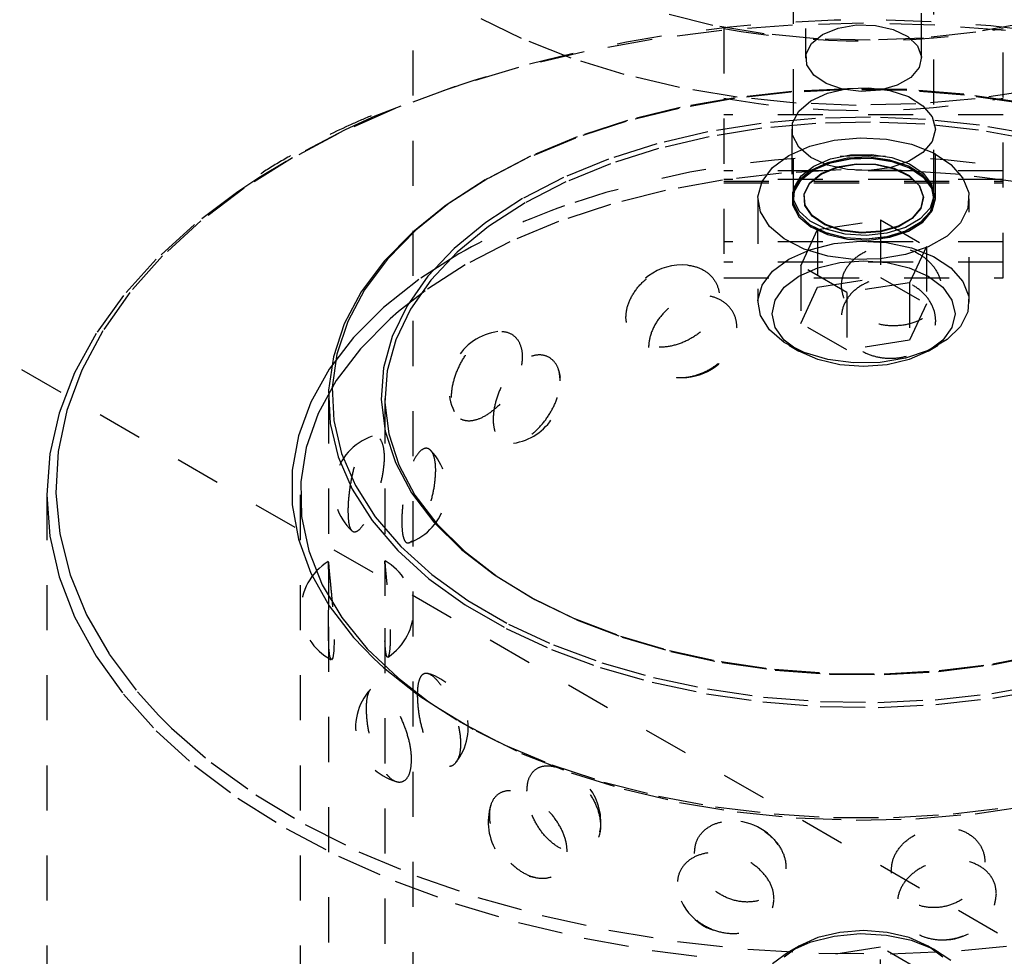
# Model space of a CAD drawing. Header units: inches. Extents: x 1907 to 2452, y -210 to -54.
# Tile 418 of 656: x 1995.92 to 1998.1, y -186.71 to -184.63. Entities that reach past the tile are written whole.
import ezdxf

# ---------------------------------------------------------------- set-up
doc = ezdxf.new("R2010")
doc.units = ezdxf.units.IN
doc.header["$LTSCALE"] = 0.5
doc.header["$MEASUREMENT"] = 0
doc.linetypes.add('HIDDEN', pattern=[0.225, 0.15, -0.075])
doc.layers.add('SID-M-H', color=4, linetype='HIDDEN')

msp = doc.modelspace()

# ---------------------------------------------------------------- linework, layer by layer
at = {"layer": 'SID-M-H'}
for p, q in [((2012.98429, -195.25915), (1991.78034, -183.01837)), ((1997.66225, -183.85281), (1997.66225, -184.71834)), ((1997.91925, -184.71834), (1997.91925, -183.85281)), ((1996.79075, -184.10164), (1996.79075, -188.99808)), ((1997.6345, -184.54258), (1997.6345, -185.02169)), ((1997.947, -185.02169), (1997.947, -184.54258)), ((1997.45648, -184.64572), (1997.34735, -184.61908)), ((1997.032, -184.67511), (1996.93071, -184.6253)), ((1997.79075, -184.64123), (1997.63278, -184.64521)), ((1997.94872, -184.64521), (1997.79075, -184.64123)), ((1998.1528, -184.63977), (1998.04001, -184.66071)), ((1997.47601, -184.65713), (1997.32164, -184.67689)), ((1997.57029, -184.66473), (1997.45648, -184.64572)), ((1997.63278, -184.64521), (1997.47601, -184.65713)), ((1997.48075, -184.65269), (1997.48075, -185.20579)), ((1997.69989, -184.66589), (1997.73431, -184.6517)), ((1997.73431, -184.6517), (1997.77486, -184.64473)), ((1997.77486, -184.64473), (1997.81712, -184.64574)), ((1997.81712, -184.64574), (1997.85653, -184.65462)), ((1997.85653, -184.65462), (1997.88881, -184.6704)), ((1998.04001, -184.66071), (1997.92372, -184.67381)), ((1998.10549, -184.65713), (1997.94872, -184.64521)), ((1998.10075, -185.20579), (1998.10075, -184.65269)), ((1997.14189, -184.71842), (1997.032, -184.67511)), ((1997.32164, -184.67689), (1997.17084, -184.70433)), ((1997.6872, -184.67583), (1997.57029, -184.66473)), ((1997.67531, -184.68576), (1997.69989, -184.66589)), ((1997.80557, -184.67887), (1997.6872, -184.67583)), ((1997.92372, -184.67381), (1997.80557, -184.67887)), ((1997.88881, -184.6704), (1997.91046, -184.69138)), ((1997.17084, -184.70433), (1997.02475, -184.73927)), ((1997.66324, -184.70917), (1997.67531, -184.68576)), ((1997.91046, -184.69138), (1997.91914, -184.71528)), ((1997.25913, -184.75474), (1997.14189, -184.71842)), ((1997.66498, -184.73357), (1997.66324, -184.70917)), ((1997.91914, -184.71528), (1997.91391, -184.73951)), ((1997.02475, -184.73927), (1996.8845, -184.78141)), ((1997.68036, -184.75632), (1997.66498, -184.73357)), ((1997.91391, -184.73951), (1997.89533, -184.76145)), ((1997.38239, -184.78366), (1997.25913, -184.75474)), ((1997.7077, -184.77495), (1997.68036, -184.75632)), ((1997.89533, -184.76145), (1997.86542, -184.77872)), ((1996.8845, -184.78141), (1996.75114, -184.83046)), ((1997.51028, -184.80486), (1997.38239, -184.78366)), ((1997.6315, -184.79235), (1997.50606, -184.80625)), ((1997.75859, -184.78825), (1997.63044, -184.79428)), ((1997.75881, -184.78637), (1997.6315, -184.79235)), ((1997.74404, -184.78745), (1997.7077, -184.77495)), ((1997.711, -184.79619), (1997.75526, -184.78617)), ((1997.78544, -184.79246), (1997.74404, -184.78745)), ((1997.75526, -184.78617), (1997.80267, -184.78412)), ((1997.88713, -184.79026), (1997.75859, -184.78825)), ((1997.88649, -184.78836), (1997.75881, -184.78637)), ((1997.82742, -184.78944), (1997.78544, -184.79246)), ((1997.80267, -184.78412), (1997.84902, -184.79022)), ((1997.86542, -184.77872), (1997.82742, -184.78944)), ((1997.84902, -184.79022), (1997.8902, -184.80395)), ((1998.01305, -184.79832), (1997.88649, -184.78836)), ((1998.01453, -184.80028), (1997.88713, -184.79026)), ((1998.16751, -184.7897), (1998.03869, -184.80892)), ((1997.50416, -184.80826), (1997.38125, -184.83005)), ((1997.50606, -184.80625), (1997.38396, -184.82789)), ((1997.63044, -184.79428), (1997.50416, -184.80826)), ((1997.64135, -184.81808), (1997.51028, -184.80486)), ((1997.64705, -184.83598), (1997.67383, -184.81331)), ((1997.67383, -184.81331), (1997.711, -184.79619)), ((1997.8902, -184.80395), (1997.92254, -184.82407)), ((1998.03869, -184.80892), (1997.90706, -184.82012)), ((1998.137, -184.81611), (1998.01305, -184.79832)), ((1998.13931, -184.8182), (1998.01453, -184.80028)), ((1996.75114, -184.83046), (1996.6257, -184.88603)), ((1997.38125, -184.83005), (1997.26313, -184.85938)), ((1997.38396, -184.82789), (1997.26663, -184.85703)), ((1997.63303, -184.86221), (1997.64705, -184.83598)), ((1997.77411, -184.82319), (1997.64135, -184.81808)), ((1997.90706, -184.82012), (1997.77411, -184.82319)), ((1997.92254, -184.82407), (1997.94316, -184.8488)), ((1996.706, -184.84744), (1996.64024, -184.87772)), ((1997.26313, -184.85938), (1997.1512, -184.89591)), ((1997.26663, -184.85703), (1997.15544, -184.89332)), ((1998.10075, -184.84419), (1997.48075, -184.84419)), ((1997.68393, -184.85227), (1997.56323, -184.86331)), ((1997.80603, -184.84925), (1997.68393, -184.85227)), ((1997.92794, -184.85428), (1997.80603, -184.84925)), ((1998.04805, -184.8673), (1997.92794, -184.85428)), ((1997.94316, -184.8488), (1997.95025, -184.87594)), ((1996.64024, -184.87772), (1996.52326, -184.93953)), ((1997.56323, -184.86331), (1997.44548, -184.88222)), ((1997.5649, -184.87418), (1997.44802, -184.89295)), ((1997.68472, -184.86322), (1997.5649, -184.87418)), ((1997.63125, -184.87594), (1997.63125, -185.03026)), ((1997.63303, -184.88966), (1997.63303, -184.86221)), ((1997.80592, -184.86022), (1997.68472, -184.86322)), ((1997.92693, -184.86522), (1997.80592, -184.86022)), ((1998.04616, -184.87815), (1997.92693, -184.86522)), ((1997.95025, -184.87594), (1997.94316, -184.90308)), ((1997.95025, -185.03026), (1997.95025, -184.87594)), ((1998.16206, -184.89883), (1998.04616, -184.87815)), ((1998.16481, -184.88815), (1998.04805, -184.8673)), ((1996.6257, -184.88603), (1996.50912, -184.9477)), ((1997.1512, -184.89591), (1997.04677, -184.93922)), ((1997.15544, -184.89332), (1997.0517, -184.93633)), ((1997.44548, -184.88222), (1997.33224, -184.90875)), ((1997.44802, -184.89295), (1997.33562, -184.91929)), ((1997.64705, -184.91589), (1997.63303, -184.88966)), ((1997.67144, -184.9138), (1997.72536, -184.90033)), ((1997.72536, -184.90033), (1997.78339, -184.89503)), ((1997.78339, -184.89503), (1997.84188, -184.89822)), ((1997.84188, -184.89822), (1997.89715, -184.90971)), ((1997.94316, -184.90308), (1997.92254, -184.9278)), ((1997.33224, -184.90875), (1997.22498, -184.94256)), ((1997.33562, -184.91929), (1997.22914, -184.95285)), ((1997.62502, -184.93459), (1997.67144, -184.9138)), ((1997.67383, -184.93856), (1997.64705, -184.91589)), ((1997.89715, -184.90971), (1997.94574, -184.92877)), ((1996.52326, -184.93953), (1996.4162, -185.00706)), ((1997.04677, -184.93922), (1996.95106, -184.98879)), ((1997.0517, -184.93633), (1996.95663, -184.98557)), ((1997.22498, -184.94256), (1997.12509, -184.98321)), ((1997.58901, -184.96139), (1997.62502, -184.93459)), ((1997.711, -184.95568), (1997.67383, -184.93856)), ((1997.68026, -184.95791), (1997.71774, -184.94194)), ((1997.75526, -184.94049), (1997.711, -184.95052)), ((1997.71774, -184.94194), (1997.7617, -184.93306)), ((1997.71774, -184.95019), (1997.7617, -184.94131)), ((1997.71774, -184.95051), (1997.7617, -184.94163)), ((1997.80267, -184.93844), (1997.75526, -184.94049)), ((1997.7617, -184.93306), (1997.80824, -184.93206)), ((1997.7617, -184.94131), (1997.80824, -184.94031)), ((1997.7617, -184.94163), (1997.80824, -184.94063)), ((1997.84902, -184.94455), (1997.80267, -184.93844)), ((1997.80824, -184.93206), (1997.85323, -184.93902)), ((1997.80824, -184.94031), (1997.85323, -184.94727)), ((1997.80824, -184.94063), (1997.85323, -184.94759)), ((1997.8902, -184.95827), (1997.84902, -184.94455)), ((1997.85323, -184.93902), (1997.89267, -184.95332)), ((1997.92254, -184.9278), (1997.8902, -184.94792)), ((1997.94574, -184.92877), (1997.9846, -184.95421)), ((1996.50912, -184.9477), (1996.44863, -184.98435)), ((1997.22914, -184.95285), (1997.12999, -184.9932)), ((1998.10075, -184.96831), (1997.48075, -184.96831)), ((1997.56568, -184.99251), (1997.58901, -184.96139)), ((1997.74084, -184.96653), (1997.60837, -184.97368)), ((1997.67383, -184.96763), (1997.64705, -184.99031)), ((1997.65261, -184.97954), (1997.68026, -184.95791)), ((1997.65261, -184.98779), (1997.68026, -184.96616)), ((1997.65261, -184.98811), (1997.68026, -184.96648)), ((1997.711, -184.95052), (1997.67383, -184.96763)), ((1997.68026, -184.96616), (1997.71774, -184.95019)), ((1997.68026, -184.96648), (1997.71774, -184.95051)), ((1997.69673, -184.97566), (1997.73235, -184.96098)), ((1997.69692, -184.97453), (1997.73247, -184.95987)), ((1997.75526, -184.9657), (1997.711, -184.95568)), ((1997.73235, -184.96098), (1997.7743, -184.95377)), ((1997.73247, -184.95987), (1997.77434, -184.95268)), ((1997.87389, -184.96755), (1997.74084, -184.96653)), ((1997.80267, -184.96776), (1997.75526, -184.9657)), ((1997.7743, -184.95377), (1997.81804, -184.95481)), ((1997.77434, -184.95268), (1997.81798, -184.95372)), ((1997.84902, -184.96165), (1997.80267, -184.96776)), ((1997.81798, -184.95372), (1997.85868, -184.96289)), ((1997.81804, -184.95481), (1997.85881, -184.964)), ((1997.8902, -184.94792), (1997.84902, -184.96165)), ((1997.85323, -184.94727), (1997.89267, -184.96157)), ((1997.85323, -184.94759), (1997.89267, -184.96189)), ((1997.85868, -184.96289), (1997.89201, -184.97918)), ((1997.85881, -184.964), (1997.89221, -184.98033)), ((1998.00599, -184.97673), (1997.87389, -184.96755)), ((1997.92254, -184.97839), (1997.8902, -184.95827)), ((1997.89267, -184.95332), (1997.92305, -184.9737)), ((1997.89267, -184.96157), (1997.92305, -184.98195)), ((1997.89267, -184.96189), (1997.92305, -184.98227)), ((1997.9846, -184.95421), (1998.01127, -184.98443)), ((1996.44863, -184.98435), (1996.40229, -185.015)), ((1996.95106, -184.98879), (1996.8652, -185.04404)), ((1996.95663, -184.98557), (1996.87133, -185.04046)), ((1997.12509, -184.98321), (1997.03388, -185.03017)), ((1997.47795, -184.98891), (1997.35109, -185.01207)), ((1997.60837, -184.97368), (1997.47795, -184.98891)), ((1998.10075, -184.98749), (1997.48075, -184.98749)), ((1997.64705, -184.99031), (1997.63303, -185.01654)), ((1997.63722, -185.00492), (1997.65261, -184.97954)), ((1997.63722, -185.01317), (1997.65261, -184.98779)), ((1997.63722, -185.01349), (1997.65261, -184.98811)), ((1997.67129, -184.99623), (1997.69673, -184.97566)), ((1997.67154, -184.99505), (1997.69692, -184.97453)), ((1997.89201, -184.97918), (1997.91437, -185.00085)), ((1997.89221, -184.98033), (1997.91462, -185.00204)), ((1997.94316, -185.00312), (1997.92254, -184.97839)), ((1997.92305, -184.9737), (1997.94168, -184.99835)), ((1997.92305, -184.98195), (1997.94168, -185.00659)), ((1997.92305, -184.98227), (1997.94168, -185.00692)), ((1998.13565, -184.99397), (1998.00599, -184.97673)), ((1998.01127, -184.98443), (1998.02408, -185.01753)), ((1996.4162, -185.00706), (1996.3199, -185.07979)), ((1997.12999, -184.9932), (1997.03945, -185.03981)), ((1997.35109, -185.01207), (1997.2292, -185.04287)), ((1997.48075, -184.99168), (1998.10075, -184.99168)), ((1997.48075, -184.99489), (1998.10075, -184.99489)), ((1997.55649, -185.02601), (1997.56568, -184.99251)), ((1997.63548, -185.03179), (1997.63722, -185.00492)), ((1997.65881, -185.02045), (1997.67129, -184.99623)), ((1997.65907, -185.01922), (1997.67154, -184.99505)), ((1997.91437, -185.00085), (1997.92333, -185.02553)), ((1997.91462, -185.00204), (1997.9236, -185.02677)), ((1997.94168, -184.99835), (1997.94689, -185.02507)), ((1997.94168, -185.00659), (1997.94689, -185.03331)), ((1997.94168, -185.00692), (1997.94689, -185.03363)), ((1997.95025, -185.03026), (1997.94316, -185.00312)), ((1996.40229, -185.015), (1996.30604, -185.08741)), ((1997.03388, -185.03017), (1996.95254, -185.08282)), ((1997.55638, -185.03026), (1997.55638, -185.25991)), ((1997.56202, -185.05978), (1997.55649, -185.02601)), ((1997.63303, -185.01654), (1997.63303, -185.04399)), ((1997.6345, -185.02994), (1997.6345, -185.03026)), ((1997.63548, -185.04004), (1997.63722, -185.01317)), ((1997.63548, -185.04036), (1997.63722, -185.01349)), ((1997.64754, -185.05776), (1997.63548, -185.03179)), ((1997.66061, -185.04569), (1997.65881, -185.02045)), ((1997.66088, -185.04441), (1997.65907, -185.01922)), ((1997.92333, -185.02553), (1997.91793, -185.05055)), ((1997.9236, -185.02677), (1997.91819, -185.05184)), ((1997.94689, -185.02507), (1997.93823, -185.05148)), ((1997.94689, -185.03331), (1997.93823, -185.05973)), ((1997.94689, -185.03363), (1997.93823, -185.06005)), ((1997.94316, -185.0574), (1997.95025, -185.03026)), ((1997.947, -185.03026), (1997.947, -185.02994)), ((1998.02408, -185.01753), (1998.02224, -185.05143)), ((1998.02513, -185.25991), (1998.02513, -185.03026)), ((1996.8652, -185.04404), (1996.79018, -185.10433)), ((1996.87133, -185.04046), (1996.79682, -185.10034)), ((1997.03945, -185.03981), (1996.9587, -185.09208)), ((1997.2292, -185.04287), (1997.11368, -185.08098)), ((1997.63303, -185.04399), (1997.64705, -185.07021)), ((1997.64754, -185.06601), (1997.63548, -185.04004)), ((1997.64754, -185.06633), (1997.63548, -185.04036)), ((1997.67653, -185.06923), (1997.66061, -185.04569)), ((1997.67676, -185.06791), (1997.66088, -185.04441)), ((1997.91793, -185.05055), (1997.89874, -185.07321)), ((1997.91819, -185.05184), (1997.89896, -185.07454)), ((1997.93823, -185.05148), (1997.91647, -185.07526)), ((1998.02224, -185.05143), (1998.00585, -185.084)), ((1997.58192, -185.09169), (1997.56202, -185.05978)), ((1997.64705, -185.07021), (1997.67383, -185.09289)), ((1997.67232, -185.08053), (1997.64754, -185.05776)), ((1997.67232, -185.08878), (1997.64754, -185.06601)), ((1997.67232, -185.0891), (1997.64754, -185.06633)), ((1997.70481, -185.08851), (1997.67653, -185.06923)), ((1997.70499, -185.08715), (1997.67676, -185.06791)), ((1997.68869, -185.09893), (1997.82811, -185.07736)), ((1997.82811, -185.07736), (1997.82811, -185.20495)), ((1997.82811, -185.07736), (1997.93017, -185.13628)), ((1997.89874, -185.07321), (1997.86786, -185.09104)), ((1997.89896, -185.07454), (1997.86801, -185.09241)), ((1997.91647, -185.07526), (1997.88353, -185.09427)), ((1997.93823, -185.05973), (1997.91647, -185.0835)), ((1997.93823, -185.06005), (1997.91647, -185.08383)), ((1997.92254, -185.08213), (1997.94316, -185.0574)), ((1996.30604, -185.08741), (1996.22108, -185.1644)), ((1996.3199, -185.07979), (1996.23511, -185.15715)), ((1996.95254, -185.08282), (1996.88212, -185.14049)), ((1996.9587, -185.09208), (1996.88881, -185.14932)), ((1997.11368, -185.08098), (1997.00582, -185.12596)), ((1997.61494, -185.11974), (1997.58192, -185.09169)), ((1997.65133, -185.17941), (1997.68869, -185.09893)), ((1997.70762, -185.09807), (1997.67232, -185.08053)), ((1997.70762, -185.10632), (1997.67232, -185.08878)), ((1997.70762, -185.10664), (1997.67232, -185.0891)), ((1997.67383, -185.09289), (1997.711, -185.11)), ((1997.68869, -185.09893), (1997.68869, -185.22651)), ((1997.74242, -185.10145), (1997.70481, -185.08851)), ((1997.74251, -185.10006), (1997.70499, -185.08715)), ((1997.75031, -185.10882), (1997.70762, -185.09807)), ((1997.78527, -185.10523), (1997.74251, -185.10006)), ((1997.86786, -185.09104), (1997.82861, -185.10211)), ((1997.86801, -185.09241), (1997.82869, -185.10351)), ((1997.88353, -185.09427), (1997.84236, -185.10683)), ((1997.91647, -185.0835), (1997.88353, -185.10252)), ((1997.91647, -185.08383), (1997.88353, -185.10284)), ((1997.8902, -185.10225), (1997.92254, -185.08213)), ((1998.00585, -185.084), (1997.97594, -185.11319)), ((1996.79018, -185.10433), (1996.7269, -185.16894)), ((1996.79682, -185.10034), (1996.73396, -185.16453)), ((1997.65901, -185.14217), (1997.61494, -185.11974)), ((1997.75031, -185.11707), (1997.70762, -185.10632)), ((1997.75031, -185.11739), (1997.70762, -185.10664)), ((1997.711, -185.11), (1997.75526, -185.12003)), ((1997.78526, -185.10663), (1997.74242, -185.10145)), ((1997.79659, -185.11183), (1997.75031, -185.10882)), ((1997.79659, -185.12008), (1997.75031, -185.11707)), ((1997.79659, -185.1204), (1997.75031, -185.11739)), ((1997.75526, -185.12003), (1997.80267, -185.12208)), ((1997.82869, -185.10351), (1997.78526, -185.10663)), ((1997.82861, -185.10211), (1997.78527, -185.10523)), ((1997.84236, -185.10683), (1997.79659, -185.11183)), ((1997.84236, -185.11508), (1997.79659, -185.12008)), ((1997.84236, -185.1154), (1997.79659, -185.1204)), ((1997.80267, -185.12208), (1997.84902, -185.11597)), ((1997.88353, -185.10252), (1997.84236, -185.11508)), ((1997.88353, -185.10284), (1997.84236, -185.1154)), ((1997.84902, -185.11597), (1997.8902, -185.10225)), ((1997.97594, -185.11319), (1997.9344, -185.13717)), ((1996.88212, -185.14049), (1996.82355, -185.20241)), ((1997.00582, -185.12596), (1996.90687, -185.17731)), ((1998.10075, -185.1259), (1997.48075, -185.1259)), ((1997.62502, -185.16424), (1997.67144, -185.14345)), ((1997.71136, -185.15756), (1997.65901, -185.14217)), ((1997.67144, -185.14345), (1997.72536, -185.12998)), ((1997.72536, -185.12998), (1997.78339, -185.12468)), ((1997.78339, -185.12468), (1997.84188, -185.12787)), ((1997.84188, -185.12787), (1997.89715, -185.13936)), ((1997.9344, -185.13717), (1997.88383, -185.15444)), ((1997.93017, -185.13628), (1997.89281, -185.21677)), ((1997.89715, -185.13936), (1997.94574, -185.15842)), ((1997.93017, -185.13628), (1997.93017, -185.26386)), ((1996.22108, -185.1644), (1996.14807, -185.24537)), ((1996.23511, -185.15715), (1996.16249, -185.23853)), ((1996.73396, -185.16453), (1996.68348, -185.23227)), ((1996.89272, -185.15282), (1996.80377, -185.20985)), ((1996.88881, -185.14932), (1996.83067, -185.21079)), ((1997.58901, -185.19104), (1997.62502, -185.16424)), ((1997.76869, -185.16496), (1997.71136, -185.15756)), ((1997.82741, -185.1639), (1997.76869, -185.16496)), ((1997.88383, -185.15444), (1997.82741, -185.1639)), ((1997.94574, -185.15842), (1997.9846, -185.18386)), ((1996.7269, -185.16894), (1996.67609, -185.23713)), ((1996.90687, -185.17731), (1996.81792, -185.23444)), ((1998.10075, -185.17112), (1997.48075, -185.17112)), ((1997.64712, -185.20251), (1997.68919, -185.18388)), ((1997.75339, -185.23833), (1997.65133, -185.17941)), ((1997.65133, -185.17941), (1997.65133, -185.307)), ((1997.68919, -185.18388), (1997.73818, -185.17216)), ((1997.73818, -185.17216), (1997.79075, -185.16817)), ((1997.79075, -185.16817), (1997.84332, -185.17216)), ((1997.84332, -185.17216), (1997.89231, -185.18388)), ((1997.89231, -185.18388), (1997.93438, -185.20251)), ((1997.9846, -185.18386), (1998.01127, -185.21408)), ((1996.82355, -185.20241), (1996.77759, -185.26778)), ((1997.48075, -185.20579), (1998.10075, -185.20579)), ((1997.56568, -185.22217), (1997.58901, -185.19104)), ((1997.61484, -185.2268), (1997.64712, -185.20251)), ((1997.68869, -185.22651), (1997.82811, -185.20495)), ((1997.82811, -185.20495), (1997.93017, -185.26386)), ((1997.93438, -185.20251), (1997.96666, -185.2268)), ((1996.80377, -185.20985), (1996.72564, -185.27193)), ((1996.83067, -185.21079), (1996.78504, -185.27568)), ((1997.55649, -185.25566), (1997.56568, -185.22217)), ((1997.59455, -185.25508), (1997.61484, -185.2268)), ((1997.65133, -185.307), (1997.68869, -185.22651)), ((1997.89281, -185.21677), (1997.75339, -185.23833)), ((1997.89281, -185.21677), (1997.89281, -185.34435)), ((1997.96666, -185.2268), (1997.98695, -185.25508)), ((1998.01127, -185.21408), (1998.02408, -185.24718)), ((1996.14807, -185.24537), (1996.08756, -185.3297)), ((1996.16249, -185.23853), (1996.10262, -185.3233)), ((1996.67609, -185.23713), (1996.63835, -185.30809)), ((1996.68348, -185.23227), (1996.64599, -185.30275)), ((1996.81792, -185.23444), (1996.75861, -185.28051)), ((1997.75339, -185.23833), (1997.75339, -185.36592)), ((1998.02408, -185.24718), (1998.02224, -185.28108)), ((1996.72564, -185.27193), (1996.65917, -185.33839)), ((1996.77759, -185.26778), (1996.74484, -185.33575)), ((1997.56202, -185.28943), (1997.55649, -185.25566)), ((1997.58763, -185.28543), (1997.59455, -185.25508)), ((1997.93017, -185.26386), (1997.89281, -185.34435)), ((1997.98695, -185.25508), (1997.99388, -185.28543)), ((1996.74, -185.2967), (1996.67399, -185.36339)), ((1996.75861, -185.28051), (1996.74, -185.2967)), ((1996.78504, -185.27568), (1996.75253, -185.34315)), ((1997.58192, -185.32134), (1997.56202, -185.28943)), ((1997.59455, -185.31578), (1997.58763, -185.28543)), ((1997.99388, -185.28543), (1997.98695, -185.31578)), ((1998.02224, -185.28108), (1998.00585, -185.31365)), ((1996.63835, -185.30809), (1996.61412, -185.38098)), ((1996.64599, -185.30275), (1996.62192, -185.37517)), ((1997.61484, -185.34406), (1997.59455, -185.31578)), ((1997.75339, -185.36592), (1997.65133, -185.307)), ((1997.98695, -185.31578), (1997.96666, -185.34406)), ((1998.00585, -185.31365), (1997.97594, -185.34284)), ((1996.08756, -185.3297), (1996.04001, -185.41675)), ((1996.10262, -185.3233), (1996.05595, -185.41079)), ((1996.65917, -185.33839), (1996.6051, -185.4085)), ((1996.74484, -185.33575), (1996.72572, -185.40544)), ((1997.61494, -185.34939), (1997.58192, -185.32134)), ((1996.75253, -185.34315), (1996.73355, -185.41232)), ((1997.64712, -185.36835), (1997.61484, -185.34406)), ((1997.65901, -185.37182), (1997.61494, -185.34939)), ((1997.62499, -185.35557), (1997.6471, -185.36833)), ((1997.89281, -185.34435), (1997.75339, -185.36592)), ((1997.96666, -185.34406), (1997.93438, -185.36835)), ((1997.97594, -185.34284), (1997.9344, -185.36682)), ((1997.9344, -185.36833), (1997.95651, -185.35557)), ((1996.61412, -185.38098), (1996.60369, -185.45497)), ((1996.62192, -185.37517), (1996.61156, -185.44866)), ((1996.67399, -185.36339), (1996.62062, -185.43375)), ((1997.68919, -185.38698), (1997.64712, -185.36835)), ((1997.71136, -185.38722), (1997.65901, -185.37182)), ((1997.88383, -185.38409), (1997.82741, -185.39355)), ((1997.9344, -185.36682), (1997.88383, -185.38409)), ((1997.93438, -185.36835), (1997.89231, -185.38698)), ((1996.72572, -185.40544), (1996.72049, -185.47592)), ((1997.73818, -185.3987), (1997.68919, -185.38698)), ((1997.76869, -185.39462), (1997.71136, -185.38722)), ((1997.79075, -185.40269), (1997.73818, -185.3987)), ((1997.82741, -185.39355), (1997.76869, -185.39462)), ((1997.84332, -185.3987), (1997.79075, -185.40269)), ((1997.89231, -185.38698), (1997.84332, -185.3987)), ((1996.04001, -185.41675), (1996.00579, -185.50587)), ((1996.05595, -185.41079), (1996.02287, -185.50032)), ((1996.6051, -185.4085), (1996.56402, -185.48148)), ((1996.73355, -185.41232), (1996.72836, -185.48229)), ((1996.62062, -185.43375), (1996.58052, -185.50699)), ((1996.61156, -185.44866), (1996.61502, -185.52237)), ((1996.60369, -185.45497), (1996.60717, -185.52917)), ((1996.56402, -185.48148), (1996.53639, -185.55654)), ((1996.60325, -185.47353), (1996.60325, -185.83641)), ((1996.72049, -185.47592), (1996.7292, -185.5463)), ((1996.72825, -185.47353), (1996.72825, -185.83478)), ((1996.72836, -185.48229), (1996.73701, -185.55214)), ((1996.00579, -185.50587), (1995.98515, -185.59637)), ((1996.02287, -185.50032), (1996.00362, -185.59119)), ((1996.58052, -185.50699), (1996.55413, -185.58228)), ((1996.60717, -185.52917), (1996.62453, -185.60271)), ((1996.61502, -185.52237), (1996.63226, -185.59543)), ((1996.53639, -185.55654), (1996.52249, -185.63286)), ((1996.7292, -185.5463), (1996.75176, -185.61564)), ((1996.73701, -185.55214), (1996.7594, -185.62097)), ((1995.98515, -185.59637), (1995.97825, -185.68757)), ((1996.00362, -185.59119), (1995.99836, -185.68268)), ((1996.55413, -185.58228), (1996.54175, -185.65876)), ((1996.63226, -185.59543), (1996.66308, -185.66698)), ((1996.62453, -185.60271), (1996.65556, -185.67475)), ((1996.75176, -185.61564), (1996.78786, -185.68304)), ((1996.7594, -185.62097), (1996.79524, -185.68788)), ((1996.52249, -185.63286), (1996.52249, -185.70961)), ((1996.54175, -185.65876), (1996.54352, -185.73556)), ((1996.66308, -185.66698), (1996.70713, -185.7362)), ((1995.97825, -185.68757), (1995.97825, -188.06084)), ((1995.97825, -185.68757), (1995.98515, -185.77876)), ((1995.99836, -185.68268), (1996.00713, -185.77409)), ((1996.54075, -185.68757), (1996.54075, -190.09485)), ((1996.65556, -185.67475), (1996.6999, -185.74442)), ((1996.78786, -185.68304), (1996.83704, -185.74763)), ((1996.79524, -185.68788), (1996.84406, -185.75199)), ((1996.52249, -185.70961), (1996.53639, -185.78593)), ((1996.54352, -185.73556), (1996.55942, -185.81182)), ((1996.6999, -185.74442), (1996.75703, -185.81092)), ((1996.70713, -185.7362), (1996.76388, -185.80225)), ((1996.83704, -185.74763), (1996.89865, -185.80856)), ((1996.84406, -185.75199), (1996.90521, -185.81248)), ((1996.00713, -185.77409), (1996.02985, -185.86469)), ((1995.98515, -185.77876), (1996.00579, -185.86926)), ((1996.53639, -185.78593), (1996.56402, -185.86099)), ((1996.55942, -185.81182), (1996.58927, -185.88667)), ((1996.75703, -185.81092), (1996.82628, -185.87346)), ((1996.76388, -185.80225), (1996.83267, -185.86438)), ((1996.89865, -185.80856), (1996.97189, -185.86504)), ((1996.90521, -185.81248), (1996.97791, -185.86854)), ((1996.60369, -185.84334), (1996.60328, -185.83538)), ((1996.02985, -185.86469), (1996.06636, -185.95377)), ((1996.56402, -185.86099), (1996.6051, -185.93397)), ((1996.60415, -185.862), (1996.60369, -185.84334)), ((1996.60424, -185.88972), (1996.60415, -185.862)), ((1996.83267, -185.86438), (1996.91269, -185.92185)), ((1996.00579, -185.86926), (1996.04001, -185.95838)), ((1996.58927, -185.88667), (1996.63274, -185.95927)), ((1996.82628, -185.87346), (1996.90683, -185.93132)), ((1996.97189, -185.86504), (1997.0558, -185.91633)), ((1996.97791, -185.86854), (1997.06121, -185.91945)), ((1996.60387, -185.92407), (1996.60424, -185.88972)), ((1996.60337, -185.96141), (1996.60387, -185.92407)), ((1996.91269, -185.92185), (1997.00301, -185.97399)), ((1997.0558, -185.91633), (1997.1493, -185.96177)), ((1997.06121, -185.91945), (1997.15402, -185.96456)), ((1996.6051, -185.93397), (1996.65917, -186.00408)), ((1996.90683, -185.93132), (1996.99775, -185.9838)), ((1996.04001, -185.95838), (1996.08756, -186.04543)), ((1996.06636, -185.95377), (1996.11636, -186.04064)), ((1996.60334, -185.99705), (1996.60337, -185.96141)), ((1996.63274, -185.95927), (1996.68933, -186.02879)), ((1997.00301, -185.97399), (1997.10256, -186.02019)), ((1997.1493, -185.96177), (1997.25116, -186.00075)), ((1997.15402, -185.96456), (1997.25513, -186.00326)), ((1996.60325, -185.98024), (1996.60325, -189.39601)), ((1996.72825, -185.98315), (1996.72825, -189.39438)), ((1996.99775, -185.9838), (1997.09797, -186.03031)), ((1996.60437, -186.02635), (1996.60334, -185.99705)), ((1996.61589, -186.00831), (1996.61503, -186.03358)), ((1996.65917, -186.00408), (1996.70363, -186.05026)), ((1997.25116, -186.00075), (1997.36005, -186.03278)), ((1997.25513, -186.00326), (1997.36322, -186.03505)), ((1996.60661, -186.04577), (1996.60437, -186.02635)), ((1996.61503, -186.03358), (1996.61272, -186.04913)), ((1996.68933, -186.02879), (1996.7584, -186.09444)), ((1997.09797, -186.03031), (1997.20631, -186.07029)), ((1997.10256, -186.02019), (1997.21018, -186.0599)), ((1997.36005, -186.03278), (1997.47456, -186.05744)), ((1997.36322, -186.03505), (1997.47688, -186.05952)), ((1998.07761, -186.06241), (1998.19329, -186.03965)), ((1996.08756, -186.04543), (1996.14807, -186.12977)), ((1996.11636, -186.04064), (1996.17947, -186.12463)), ((1996.60964, -186.05344), (1996.60661, -186.04577)), ((1996.61272, -186.04913), (1996.60964, -186.05344)), ((1996.70363, -186.05026), (1996.72564, -186.07054)), ((1997.21018, -186.0599), (1997.32461, -186.09266)), ((1997.47456, -186.05744), (1997.59319, -186.0744)), ((1997.47688, -186.05952), (1997.59464, -186.07636)), ((1998.0755, -186.06446), (1998.19033, -186.04187)), ((1996.72564, -186.07054), (1996.80377, -186.13262)), ((1997.20631, -186.07029), (1997.3215, -186.10327)), ((1997.59319, -186.0744), (1997.71439, -186.08344)), ((1997.59464, -186.07636), (1997.71495, -186.08533)), ((1997.83625, -186.08633), (1997.95696, -186.07935)), ((1997.83659, -186.08445), (1997.95819, -186.07741)), ((1997.95696, -186.07935), (1998.0755, -186.06446)), ((1997.95819, -186.07741), (1998.07761, -186.06241)), ((1996.7584, -186.09444), (1996.82287, -186.14421)), ((1997.3215, -186.10327), (1997.44219, -186.12886)), ((1997.32461, -186.09266), (1997.4445, -186.11809)), ((1997.71439, -186.08344), (1997.83659, -186.08445)), ((1997.71495, -186.08533), (1997.83625, -186.08633)), ((1996.17947, -186.12463), (1996.22707, -186.17713)), ((1997.4445, -186.11809), (1997.56846, -186.13588)), ((1998.07544, -186.12795), (1998.19754, -186.10631)), ((1998.07734, -186.1388), (1998.20025, -186.11701)), ((1996.14807, -186.12977), (1996.22108, -186.21073)), ((1996.80377, -186.13262), (1996.89272, -186.18965)), ((1996.82287, -186.14421), (1996.83916, -186.15548)), ((1997.44219, -186.12886), (1997.56697, -186.14678)), ((1997.56697, -186.14678), (1997.69437, -186.1568)), ((1997.56846, -186.13588), (1997.69501, -186.14584)), ((1997.69501, -186.14584), (1997.82269, -186.14783)), ((1997.82269, -186.14783), (1997.95, -186.14185)), ((1997.95, -186.14185), (1998.07544, -186.12795)), ((1997.95106, -186.15278), (1998.07734, -186.1388)), ((1996.83916, -186.15548), (1996.93071, -186.21122)), ((1997.69437, -186.1568), (1997.82291, -186.15881)), ((1997.82291, -186.15881), (1997.95106, -186.15278)), ((1996.22707, -186.17713), (1996.25519, -186.20506)), ((1996.89272, -186.18965), (1996.99151, -186.241)), ((1996.22108, -186.21073), (1996.30604, -186.28772)), ((1996.25519, -186.20506), (1996.34292, -186.28132)), ((1996.93071, -186.21122), (1997.032, -186.26103)), ((1996.99151, -186.241), (1997.09906, -186.28611)), ((1997.032, -186.26103), (1997.14189, -186.30434)), ((1996.30604, -186.28772), (1996.40229, -186.36014)), ((1996.34292, -186.28132), (1996.44199, -186.3528)), ((1997.09906, -186.28611), (1997.21418, -186.32448)), ((1997.14189, -186.30434), (1997.25913, -186.34066)), ((1997.21418, -186.32448), (1997.33562, -186.35569)), ((1997.25913, -186.34066), (1997.38239, -186.36958)), ((1996.40229, -186.36014), (1996.50912, -186.42744)), ((1996.44199, -186.3528), (1996.55161, -186.41895)), ((1997.33562, -186.35569), (1997.46205, -186.37941)), ((1997.38239, -186.36958), (1997.51028, -186.39078)), ((1997.46205, -186.37941), (1997.59208, -186.39536)), ((1997.98942, -186.39536), (1998.11945, -186.37941)), ((1998.03869, -186.39484), (1998.16751, -186.37562)), ((1997.51028, -186.39078), (1997.64135, -186.404)), ((1997.59208, -186.39536), (1997.72428, -186.40339)), ((1997.64135, -186.404), (1997.77411, -186.40911)), ((1997.72428, -186.40339), (1997.85722, -186.40339)), ((1997.77411, -186.40911), (1997.90706, -186.40605)), ((1997.85722, -186.40339), (1997.98942, -186.39536)), ((1997.90706, -186.40605), (1998.03869, -186.39484)), ((1996.50912, -186.42744), (1996.6257, -186.4891)), ((1996.55161, -186.41895), (1996.67093, -186.47924)), ((1996.6257, -186.4891), (1996.75114, -186.54467)), ((1996.67093, -186.47924), (1996.79902, -186.53322)), ((1996.79902, -186.53322), (1996.93486, -186.58044)), ((1996.75114, -186.54467), (1996.8845, -186.59372)), ((1996.93486, -186.58044), (1997.07741, -186.62055)), ((1996.8845, -186.59372), (1997.02475, -186.63587)), ((1997.07741, -186.62055), (1997.22553, -186.65323)), ((1997.02475, -186.63587), (1997.17084, -186.6708)), ((1997.17084, -186.6708), (1997.32164, -186.69825)), ((1997.22553, -186.65323), (1997.37809, -186.67823)), ((1997.68919, -186.66983), (1997.64712, -186.68847)), ((1997.72536, -186.66697), (1997.67144, -186.68044)), ((1997.73818, -186.65812), (1997.68919, -186.66983)), ((1997.78339, -186.66167), (1997.72536, -186.66697)), ((1997.79075, -186.65412), (1997.73818, -186.65812)), ((1997.84188, -186.66486), (1997.78339, -186.66167)), ((1997.84332, -186.65812), (1997.79075, -186.65412)), ((1997.89715, -186.67635), (1997.84188, -186.66486)), ((1997.89231, -186.66983), (1997.84332, -186.65812)), ((1997.93438, -186.68847), (1997.89231, -186.66983)), ((1997.37809, -186.67823), (1997.53387, -186.69534)), ((1997.64712, -186.68847), (1997.61484, -186.71275)), ((1997.6471, -186.68848), (1997.62499, -186.70124)), ((1997.67144, -186.68044), (1997.62502, -186.70123)), ((1997.82811, -186.6909), (1997.68869, -186.71247)), ((1997.93017, -186.74982), (1997.82811, -186.6909)), ((1997.82811, -186.81848), (1997.82811, -186.6909)), ((1997.94574, -186.69541), (1997.89715, -186.67635)), ((1997.96666, -186.71275), (1997.93438, -186.68847)), ((1997.95651, -186.70124), (1997.9344, -186.68848)), ((1998.00833, -186.69837), (1998.16472, -186.68325)), ((1997.32164, -186.69825), (1997.47601, -186.718)), ((1997.53387, -186.69534), (1997.69166, -186.70444)), ((1997.62502, -186.70123), (1997.58901, -186.72803)), ((1997.69166, -186.70444), (1997.85022, -186.70545)), ((1997.85022, -186.70545), (1998.00833, -186.69837)), ((1997.9846, -186.72085), (1997.94574, -186.69541))]:
    msp.add_line(p, q, dxfattribs=at)
for centre, radius, start, end in [((1997.79606, -187.51966), 2.886, 75.21805, 112.19172), ((1997.79075, -182.92647), 1.75384, 259.8192, 280.1808), ((1997.79075, -183.08079), 1.75384, 259.8192, 280.1808), ((1997.78637, -186.95232), 2.01696, 65.77344, 109.0696), ((1997.60156, -186.39942), 1.43404, 109.30821, 119.62313), ((1997.38759, -185.30223), 0.125, 84.40856, 168.25528), ((1996.99525, -185.44931), 0.125, 97.24802, 204.99822), ((1997.38759, -185.30223), 0.125, 265.75741, 337.45941), ((1996.99525, -185.44931), 0.125, 278.67042, 18.55956), ((1996.74047, -185.6758), 0.125, 108.72291, 227.26141), ((1996.74047, -185.6758), 0.125, 289.72798, 43.91347), ((1996.66729, -185.94253), 0.125, 121.04446, 242.52599), ((1996.66729, -185.94253), 0.125, 303.1443, 60.54791), ((1996.78837, -186.20339), 0.125, 321.39062, 73.0205), ((1996.78837, -186.20339), 0.125, 137.4865, 254.04054), ((1997.08276, -186.41326), 0.125, 349.93843, 84.40818), ((1997.08276, -186.41326), 0.125, 162.44319, 265.32453), ((1997.49958, -186.53586), 0.125, 35.36395, 99.56806), ((1997.49958, -186.53586), 0.125, 204.53468, 280.86427), ((1997.96674, -186.55), 0.125, 251.42682, 321.92573)]:
    msp.add_arc(centre, radius, start, end, dxfattribs=at)
for points, knots in [([(1996.69826, -184.84642), (1996.68162, -184.85346), (1996.62659, -184.87673), (1996.56615, -184.90851), (1996.52272, -184.93317), (1996.51326, -184.93854)], [0, 0, 0, 0, 0.2531459, 0.8373002, 1, 1, 1, 1]), ([(1996.51326, -184.93854), (1996.49439, -184.94929), (1996.47357, -184.96114), (1996.4548, -184.97409), (1996.45304, -184.97529)], [0, 0, 0, 0, 0.9066264, 1, 1, 1, 1]), ([(1997.74168, -185.2236), (1997.74287, -185.23333), (1997.74525, -185.25279), (1997.7637, -185.27844), (1997.79096, -185.29833), (1997.82558, -185.31062), (1997.86374, -185.31391), (1997.90103, -185.30748), (1997.93271, -185.29172), (1997.95483, -185.26829), (1997.96501, -185.23999), (1997.96272, -185.21006), (1997.94871, -185.18164), (1997.92443, -185.15767), (1997.89203, -185.1409), (1997.85465, -185.13377), (1997.81649, -185.13768), (1997.78228, -185.15238), (1997.75666, -185.17573), (1997.74348, -185.20101), (1997.74218, -185.21732), (1997.74168, -185.2236)], [0, 0, 0, 0, 0.0520028, 0.1039827, 0.1564753, 0.2102848, 0.2652762, 0.3208623, 0.3762398, 0.4306423, 0.4836601, 0.5355284, 0.5870576, 0.6391963, 0.6925647, 0.7472181, 0.8026932, 0.8582301, 0.9130199, 0.9664974, 1, 1, 1, 1]), ([(1997.26334, -185.29434), (1997.2644, -185.30379), (1997.26653, -185.3227), (1997.28313, -185.34405), (1997.30789, -185.35755), (1997.3397, -185.36169), (1997.37525, -185.35594), (1997.41051, -185.34061), (1997.44086, -185.31723), (1997.46226, -185.28847), (1997.47217, -185.2577), (1997.46995, -185.22832), (1997.45633, -185.2033), (1997.4329, -185.18517), (1997.40196, -185.17618), (1997.36674, -185.17796), (1997.3313, -185.1909), (1997.29997, -185.21364), (1997.27678, -185.24298), (1997.26495, -185.27133), (1997.26378, -185.28794), (1997.26334, -185.29434)], [0, 0, 0, 0, 0.0520028, 0.1039827, 0.1564753, 0.2102848, 0.2652762, 0.3208623, 0.3762398, 0.4306423, 0.4836601, 0.5355284, 0.5870576, 0.6391963, 0.6925647, 0.7472181, 0.8026932, 0.8582301, 0.9130199, 0.9664974, 1, 1, 1, 1]), ([(1997.95101, -185.30219), (1997.94982, -185.31221), (1997.94744, -185.33225), (1997.92876, -185.3576), (1997.90127, -185.37579), (1997.86753, -185.38495), (1997.8321, -185.38473), (1997.79865, -185.37564), (1997.77031, -185.3586), (1997.74986, -185.33479), (1997.73979, -185.30608), (1997.74184, -185.27535), (1997.75627, -185.24643), (1997.78139, -185.22337), (1997.81376, -185.20939), (1997.84914, -185.206), (1997.88352, -185.21306), (1997.91371, -185.22941), (1997.9367, -185.25323), (1997.94918, -185.27886), (1997.95049, -185.29547), (1997.95101, -185.30219)], [0, 0, 0, 0, 0.0554579, 0.1109395, 0.1658403, 0.2192081, 0.2711117, 0.3223399, 0.3739729, 0.4268563, 0.4812619, 0.5368274, 0.5927419, 0.6480375, 0.7019377, 0.7542614, 0.8055938, 0.8569812, 0.9093952, 0.9633154, 1, 1, 1, 1]), ([(1997.50995, -185.31698), (1997.50878, -185.32729), (1997.50645, -185.34791), (1997.48829, -185.37778), (1997.46184, -185.40259), (1997.42978, -185.41982), (1997.39661, -185.42802), (1997.36576, -185.42682), (1997.33996, -185.41642), (1997.32154, -185.39738), (1997.31254, -185.37101), (1997.31437, -185.33981), (1997.32729, -185.30753), (1997.35, -185.27861), (1997.37964, -185.25701), (1997.4125, -185.24525), (1997.44492, -185.24411), (1997.47378, -185.25321), (1997.496, -185.27149), (1997.50816, -185.2941), (1997.50943, -185.31039), (1997.50995, -185.31698)], [0, 0, 0, 0, 0.0554579, 0.1109395, 0.1658403, 0.2192081, 0.2711117, 0.3223399, 0.3739729, 0.4268563, 0.4812619, 0.5368274, 0.5927419, 0.6480375, 0.7019377, 0.7542614, 0.8055938, 0.8569812, 0.9093952, 0.9633154, 1, 1, 1, 1]), ([(1996.87619, -185.47128), (1996.87694, -185.48051), (1996.87846, -185.49897), (1996.89034, -185.51682), (1996.90831, -185.52508), (1996.93181, -185.52244), (1996.95862, -185.50903), (1996.98574, -185.48605), (1997.00951, -185.45603), (1997.02649, -185.42256), (1997.03442, -185.38959), (1997.03264, -185.36071), (1997.02177, -185.33869), (1997.00324, -185.32571), (1996.97912, -185.32348), (1996.95214, -185.33289), (1996.92556, -185.35344), (1996.90252, -185.38285), (1996.88578, -185.41709), (1996.87733, -185.44793), (1996.87651, -185.46479), (1996.87619, -185.47128)], [0, 0, 0, 0, 0.0520028, 0.1039827, 0.1564753, 0.2102848, 0.2652762, 0.3208623, 0.3762398, 0.4306423, 0.4836601, 0.5355284, 0.5870576, 0.6391963, 0.6925647, 0.7472181, 0.8026932, 0.8582301, 0.9130199, 0.9664974, 1, 1, 1, 1]), ([(1997.11743, -185.43406), (1997.1165, -185.44462), (1997.11462, -185.46576), (1997.10013, -185.49964), (1997.07928, -185.53025), (1997.05445, -185.55447), (1997.02928, -185.56982), (1997.00635, -185.57522), (1996.98756, -185.57029), (1996.97436, -185.55513), (1996.96797, -185.53065), (1996.96926, -185.49906), (1996.97846, -185.46407), (1996.99482, -185.43035), (1997.0166, -185.40245), (1997.04127, -185.38362), (1997.06612, -185.37546), (1997.08866, -185.37826), (1997.10626, -185.39165), (1997.11599, -185.41157), (1997.11702, -185.42758), (1997.11743, -185.43406)], [0, 0, 0, 0, 0.0554579, 0.1109395, 0.1658403, 0.2192081, 0.2711117, 0.3223399, 0.3739729, 0.4268563, 0.4812619, 0.5368274, 0.5927419, 0.6480375, 0.7019377, 0.7542614, 0.8055938, 0.8569812, 0.9093952, 0.9633154, 1, 1, 1, 1]), ([(1996.64717, -185.72382), (1996.64749, -185.73292), (1996.64812, -185.75112), (1996.65323, -185.76689), (1996.66131, -185.77195), (1996.67243, -185.76506), (1996.68586, -185.74672), (1996.70016, -185.71865), (1996.71324, -185.68411), (1996.72287, -185.64737), (1996.72745, -185.61287), (1996.72641, -185.58434), (1996.72017, -185.56442), (1996.70975, -185.55499), (1996.69661, -185.55733), (1996.68255, -185.57178), (1996.66941, -185.5972), (1996.65866, -185.63076), (1996.65125, -185.66796), (1996.64766, -185.70028), (1996.64731, -185.71728), (1996.64717, -185.72382)], [0, 0, 0, 0, 0.0520028, 0.1039827, 0.1564753, 0.2102848, 0.2652762, 0.3208623, 0.3762398, 0.4306423, 0.4836601, 0.5355284, 0.5870576, 0.6391963, 0.6925647, 0.7472181, 0.8026932, 0.8582301, 0.9130199, 0.9664974, 1, 1, 1, 1]), ([(1996.84134, -185.63318), (1996.84079, -185.64392), (1996.8397, -185.66542), (1996.83137, -185.7021), (1996.81974, -185.7367), (1996.80643, -185.7656), (1996.79361, -185.78561), (1996.78258, -185.79518), (1996.77403, -185.79361), (1996.76833, -185.78077), (1996.76567, -185.75739), (1996.7662, -185.72558), (1996.77007, -185.68899), (1996.77727, -185.65238), (1996.78742, -185.62056), (1996.79963, -185.59721), (1996.81262, -185.5844), (1996.82493, -185.58292), (1996.83488, -185.59293), (1996.8405, -185.61097), (1996.8411, -185.62678), (1996.84134, -185.63318)], [0, 0, 0, 0, 0.05545789, 0.11093953, 0.16584033, 0.21920813, 0.27111168, 0.32233985, 0.37397292, 0.42685633, 0.48126186, 0.53682738, 0.59274193, 0.64803751, 0.7019377, 0.75426138, 0.80559376, 0.8569812, 0.90939522, 0.96331536, 1, 1, 1, 1]), ([(1996.60333, -185.83641), (1996.60334, -185.83682), (1996.60335, -185.83782), (1996.6046, -185.85358), (1996.60714, -185.87996), (1996.61054, -185.91451), (1996.61375, -185.95221), (1996.61563, -185.98474), (1996.61582, -186.00176), (1996.61589, -186.00831)], [0, 0, 0, 0, 0.1127271, 0.2704594, 0.4305632, 0.5908454, 0.7489713, 0.9033099, 1, 1, 1, 1]), ([(1996.72941, -185.87991), (1996.72935, -185.89073), (1996.72923, -185.91237), (1996.72851, -185.95017), (1996.7281, -185.98625), (1996.72861, -186.01671), (1996.73036, -186.03808), (1996.73312, -186.04867), (1996.73631, -186.04775), (1996.73909, -186.03527), (1996.74061, -186.01203), (1996.7403, -185.9802), (1996.73817, -185.94339), (1996.73496, -185.90629), (1996.73173, -185.87362), (1996.72937, -185.84906), (1996.72824, -185.8348), (1996.7282, -185.83182), (1996.72878, -185.84053), (1996.72932, -185.85782), (1996.72938, -185.87354), (1996.72941, -185.87991)], [0, 0, 0, 0, 0.0554579, 0.1109395, 0.1658403, 0.2192081, 0.2711117, 0.3223399, 0.3739729, 0.4268563, 0.4812619, 0.5368274, 0.5927419, 0.6480375, 0.7019377, 0.7542614, 0.8055938, 0.8569812, 0.9093952, 0.9633154, 1, 1, 1, 1]), ([(1996.80099, -186.13159), (1996.80143, -186.14237), (1996.8023, -186.16392), (1996.80931, -186.20094), (1996.8202, -186.23573), (1996.83444, -186.26438), (1996.85046, -186.28358), (1996.86654, -186.29185), (1996.8809, -186.28878), (1996.89169, -186.27463), (1996.89714, -186.25055), (1996.89602, -186.21888), (1996.88827, -186.18329), (1996.8752, -186.14819), (1996.85915, -186.11788), (1996.84262, -186.09564), (1996.82758, -186.08336), (1996.8152, -186.0819), (1996.8063, -186.09164), (1996.80167, -186.10943), (1996.80119, -186.12521), (1996.80099, -186.13159)], [0, 0, 0, 0, 0.0554579, 0.1109395, 0.1658403, 0.2192081, 0.2711117, 0.3223399, 0.3739729, 0.4268563, 0.4812619, 0.5368274, 0.5927419, 0.6480375, 0.7019377, 0.7542614, 0.8055938, 0.8569812, 0.9093952, 0.9633154, 1, 1, 1, 1]), ([(1996.78776, -186.27555), (1996.78712, -186.28473), (1996.78584, -186.30309), (1996.77607, -186.32006), (1996.76212, -186.32663), (1996.7452, -186.32123), (1996.72761, -186.30396), (1996.7115, -186.27635), (1996.69865, -186.24175), (1996.69014, -186.20473), (1996.68635, -186.17003), (1996.68719, -186.14154), (1996.69246, -186.12187), (1996.70194, -186.11269), (1996.7153, -186.11497), (1996.7317, -186.12881), (1996.74955, -186.15303), (1996.76649, -186.18499), (1996.77976, -186.22069), (1996.78679, -186.25213), (1996.78749, -186.26903), (1996.78776, -186.27555)], [0, 0, 0, 0, 0.0520028, 0.1039827, 0.1564753, 0.2102848, 0.2652762, 0.3208623, 0.3762398, 0.4306423, 0.4836601, 0.5355284, 0.5870576, 0.6391963, 0.6925647, 0.7472181, 0.8026932, 0.8582301, 0.9130199, 0.9664974, 1, 1, 1, 1]), ([(1997.04372, -186.34471), (1997.04457, -186.35532), (1997.04628, -186.37656), (1997.05982, -186.41106), (1997.08011, -186.44203), (1997.10563, -186.4658), (1997.13314, -186.47965), (1997.15976, -186.48269), (1997.18282, -186.47502), (1997.19975, -186.45747), (1997.20817, -186.43168), (1997.20645, -186.40037), (1997.19442, -186.36721), (1997.17375, -186.33624), (1997.14765, -186.31111), (1997.11982, -186.29431), (1997.09346, -186.28711), (1997.07088, -186.28994), (1997.05404, -186.30284), (1997.04503, -186.3223), (1997.0441, -186.33825), (1997.04372, -186.34471)], [0, 0, 0, 0, 0.0554579, 0.1109395, 0.1658403, 0.2192081, 0.2711117, 0.3223399, 0.3739729, 0.4268563, 0.4812619, 0.5368274, 0.5927419, 0.6480375, 0.7019377, 0.7542614, 0.8055938, 0.8569812, 0.9093952, 0.9633154, 1, 1, 1, 1]), ([(1997.13305, -186.47932), (1997.13206, -186.48871), (1997.13007, -186.50747), (1997.11478, -186.52751), (1997.0925, -186.53853), (1997.06476, -186.5386), (1997.0349, -186.52716), (1997.00645, -186.50502), (1996.98285, -186.4749), (1996.96669, -186.44089), (1996.95933, -186.40757), (1996.96098, -186.37877), (1996.97113, -186.35721), (1996.98897, -186.34468), (1997.01325, -186.34234), (1997.04195, -186.35065), (1997.07198, -186.36899), (1997.09955, -186.39549), (1997.12059, -186.42698), (1997.13155, -186.45621), (1997.13263, -186.4729), (1997.13305, -186.47932)], [0, 0, 0, 0, 0.0520028, 0.1039827, 0.1564753, 0.2102848, 0.2652762, 0.3208623, 0.3762398, 0.4306423, 0.4836601, 0.5355284, 0.5870576, 0.6391963, 0.6925647, 0.7472181, 0.8026932, 0.8582301, 0.9130199, 0.9664974, 1, 1, 1, 1]), ([(1997.41561, -186.48241), (1997.41674, -186.49278), (1997.41899, -186.51353), (1997.4367, -186.54419), (1997.4629, -186.56945), (1997.49528, -186.58612), (1997.52953, -186.5924), (1997.56209, -186.58817), (1997.58985, -186.57427), (1997.61, -186.55217), (1997.61994, -186.52413), (1997.61792, -186.49328), (1997.60367, -186.46334), (1997.57898, -186.43794), (1997.54735, -186.41989), (1997.51303, -186.41071), (1997.47991, -186.41082), (1997.45103, -186.41996), (1997.42916, -186.43761), (1997.41734, -186.45962), (1997.41611, -186.47584), (1997.41561, -186.48241)], [0, 0, 0, 0, 0.0554579, 0.1109395, 0.1658403, 0.2192081, 0.2711117, 0.3223399, 0.3739729, 0.4268563, 0.4812619, 0.5368274, 0.5927419, 0.6480375, 0.7019377, 0.7542614, 0.8055938, 0.8569812, 0.9093952, 0.9633154, 1, 1, 1, 1]), ([(1997.85237, -186.52088), (1997.85357, -186.53096), (1997.85598, -186.55114), (1997.87481, -186.57732), (1997.90238, -186.59598), (1997.93602, -186.60455), (1997.97108, -186.60232), (1998.00395, -186.59007), (1998.03162, -186.56937), (1998.0515, -186.54236), (1998.06125, -186.51189), (1998.05926, -186.48153), (1998.04528, -186.45506), (1998.02083, -186.43569), (1997.98913, -186.42541), (1997.95425, -186.42473), (1997.9201, -186.43309), (1997.88992, -186.44948), (1997.86681, -186.47264), (1997.85422, -186.49765), (1997.8529, -186.51418), (1997.85237, -186.52088)], [0, 0, 0, 0, 0.0554579, 0.1109395, 0.1658403, 0.2192081, 0.2711117, 0.3223399, 0.3739729, 0.4268563, 0.4812619, 0.5368274, 0.5927419, 0.6480375, 0.7019377, 0.7542614, 0.8055938, 0.8569812, 0.9093952, 0.9633154, 1, 1, 1, 1]), ([(1997.59206, -186.58441), (1997.59089, -186.59406), (1997.58854, -186.61335), (1997.57036, -186.6375), (1997.54362, -186.65453), (1997.50985, -186.66216), (1997.47289, -186.65891), (1997.43701, -186.64467), (1997.40674, -186.62115), (1997.38572, -186.59171), (1997.37608, -186.56047), (1997.37824, -186.53121), (1997.39153, -186.50677), (1997.41464, -186.48921), (1997.44565, -186.48009), (1997.48167, -186.48046), (1997.51869, -186.49057), (1997.55212, -186.50958), (1997.57729, -186.5354), (1997.59029, -186.56169), (1997.59157, -186.57809), (1997.59206, -186.58441)], [0, 0, 0, 0, 0.0520028, 0.1039827, 0.1564753, 0.2102848, 0.2652762, 0.3208623, 0.3762398, 0.4306423, 0.4836601, 0.5355284, 0.5870576, 0.6391963, 0.6925647, 0.7472181, 0.8026932, 0.8582301, 0.9130199, 0.9664974, 1, 1, 1, 1]), ([(1998.08543, -186.57263), (1998.08428, -186.58256), (1998.08198, -186.60243), (1998.06406, -186.63101), (1998.03747, -186.65458), (1998.00351, -186.67052), (1997.96583, -186.67643), (1997.92874, -186.67114), (1997.89703, -186.65523), (1997.87479, -186.6311), (1997.86452, -186.6023), (1997.86683, -186.57249), (1997.88095, -186.54469), (1997.90534, -186.5213), (1997.93771, -186.5044), (1997.97483, -186.49579), (1998.01245, -186.49675), (1998.04595, -186.50755), (1998.0709, -186.52722), (1998.08369, -186.55035), (1998.08495, -186.56643), (1998.08543, -186.57263)], [0, 0, 0, 0, 0.0520028, 0.1039827, 0.1564753, 0.2102848, 0.2652762, 0.3208623, 0.3762398, 0.4306423, 0.4836601, 0.5355284, 0.5870576, 0.6391963, 0.6925647, 0.7472181, 0.8026932, 0.8582301, 0.9130199, 0.9664974, 1, 1, 1, 1])]:
    msp.add_open_spline(points, degree=3, knots=knots, dxfattribs=at)

doc.saveas('drawing.dxf')
